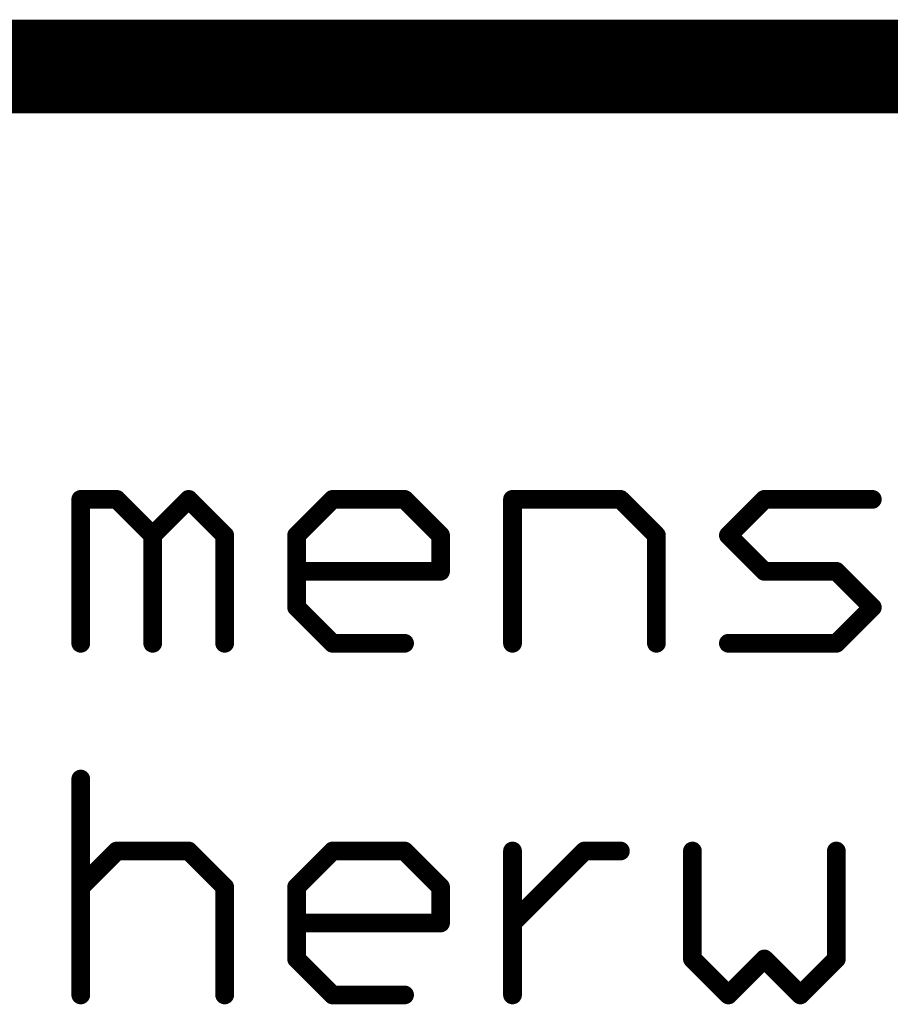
# Model space of a CAD drawing. Header units: millimetres. Extents: x -1.5 to 11.1, y -3 to 5.
# Tile 301 of 323: x 4.746 to 4.931, y -2.7 to -2.49. Entities that reach past the tile are written whole.
import ezdxf

# ---------------------------------------------------------------- set-up
doc = ezdxf.new("R2010")
doc.units = ezdxf.units.MM
doc.header["$MEASUREMENT"] = 0
doc.layers.add('Document', color=7, linetype='Continuous', true_color=0x7f7f00)

# ---------------------------------------------------------------- blocks, each defined once
blk = doc.blocks.new('PCB_F___30T_20G_16D_4003_1')
at = {"layer": 'Document'}
for points in [[(4.6, -2.5, 0.02, 0.02, 0), (6.4, -2.5, 0.02, 0.02, 0)], [(4.758732, -2.623, 0.004, 0.004, 0), (4.758732, -2.592307, 0.004, 0.004, 0)], [(4.758732, -2.592307, 0.004, 0.004, 0), (4.766405, -2.592307, 0.004, 0.004, 0)], [(4.757732, -2.592307, 0.002, 0.002, -1), (4.759732, -2.592307, 0.002, 0.002, 0)], [(4.758732, -2.593307, 0.002, 0.002, -1), (4.758732, -2.591307, 0.002, 0.002, 0)], [(4.766405, -2.592307, 0.004, 0.004, 0), (4.774078, -2.59998, 0.004, 0.004, 0)], [(4.765698, -2.593014, 0.002, 0.002, -1), (4.767112, -2.5916, 0.002, 0.002, 0)], [(4.766405, -2.591307, 0.002, 0.002, -1), (4.766405, -2.593307, 0.002, 0.002, 0)], [(4.774078, -2.59998, 0.004, 0.004, 0), (4.781752, -2.592307, 0.004, 0.004, 0)], [(4.781044, -2.593014, 0.002, 0.002, -1), (4.782459, -2.5916, 0.002, 0.002, 0)], [(4.781752, -2.592307, 0.004, 0.004, 0), (4.789425, -2.59998, 0.004, 0.004, 0)], [(4.781044, -2.5916, 0.002, 0.002, -1), (4.782459, -2.593014, 0.002, 0.002, 0)], [(4.804771, -2.59998, 0.004, 0.004, 0), (4.812444, -2.592307, 0.004, 0.004, 0)], [(4.812444, -2.592307, 0.004, 0.004, 0), (4.827791, -2.592307, 0.004, 0.004, 0)], [(4.812444, -2.593307, 0.002, 0.002, -1), (4.812444, -2.591307, 0.002, 0.002, 0)], [(4.811737, -2.5916, 0.002, 0.002, -1), (4.813152, -2.593014, 0.002, 0.002, 0)], [(4.827791, -2.592307, 0.004, 0.004, 0), (4.835464, -2.59998, 0.004, 0.004, 0)], [(4.827084, -2.593014, 0.002, 0.002, -1), (4.828498, -2.5916, 0.002, 0.002, 0)], [(4.827791, -2.591307, 0.002, 0.002, -1), (4.827791, -2.593307, 0.002, 0.002, 0)], [(4.850811, -2.592307, 0.004, 0.004, 0), (4.87383, -2.592307, 0.004, 0.004, 0)], [(4.850811, -2.623, 0.004, 0.004, 0), (4.850811, -2.592307, 0.004, 0.004, 0)], [(4.849811, -2.592307, 0.002, 0.002, -1), (4.851811, -2.592307, 0.002, 0.002, 0)], [(4.850811, -2.593307, 0.002, 0.002, -1), (4.850811, -2.591307, 0.002, 0.002, 0)], [(4.87383, -2.592307, 0.004, 0.004, 0), (4.881503, -2.59998, 0.004, 0.004, 0)], [(4.873123, -2.593014, 0.002, 0.002, -1), (4.874537, -2.5916, 0.002, 0.002, 0)], [(4.87383, -2.591307, 0.002, 0.002, -1), (4.87383, -2.593307, 0.002, 0.002, 0)], [(4.89685, -2.59998, 0.004, 0.004, 0), (4.904523, -2.592307, 0.004, 0.004, 0)], [(4.904523, -2.592307, 0.004, 0.004, 0), (4.927543, -2.592307, 0.004, 0.004, 0)], [(4.904523, -2.593307, 0.002, 0.002, -1), (4.904523, -2.591307, 0.002, 0.002, 0)], [(4.903816, -2.5916, 0.002, 0.002, -1), (4.90523, -2.593014, 0.002, 0.002, 0)], [(4.927543, -2.591307, 0.002, 0.002, -1), (4.927543, -2.593307, 0.002, 0.002, 0)], [(4.774078, -2.623, 0.004, 0.004, 0), (4.774078, -2.59998, 0.004, 0.004, 0)], [(4.773078, -2.59998, 0.002, 0.002, -1), (4.775078, -2.59998, 0.002, 0.002, 0)], [(4.774785, -2.600688, 0.002, 0.002, -1), (4.773371, -2.599273, 0.002, 0.002, 0)], [(4.774785, -2.599273, 0.002, 0.002, -1), (4.773371, -2.600688, 0.002, 0.002, 0)], [(4.789425, -2.623, 0.004, 0.004, 0), (4.789425, -2.59998, 0.004, 0.004, 0)], [(4.788425, -2.59998, 0.002, 0.002, -1), (4.790425, -2.59998, 0.002, 0.002, 0)], [(4.790132, -2.599273, 0.002, 0.002, -1), (4.788718, -2.600688, 0.002, 0.002, 0)], [(4.804771, -2.615327, 0.004, 0.004, 0), (4.804771, -2.59998, 0.004, 0.004, 0)], [(4.803771, -2.59998, 0.002, 0.002, -1), (4.805771, -2.59998, 0.002, 0.002, 0)], [(4.805478, -2.600688, 0.002, 0.002, -1), (4.804064, -2.599273, 0.002, 0.002, 0)], [(4.835464, -2.607654, 0.004, 0.004, 0), (4.835464, -2.59998, 0.004, 0.004, 0)], [(4.834464, -2.59998, 0.002, 0.002, -1), (4.836464, -2.59998, 0.002, 0.002, 0)], [(4.836171, -2.599273, 0.002, 0.002, -1), (4.834757, -2.600688, 0.002, 0.002, 0)], [(4.881503, -2.623, 0.004, 0.004, 0), (4.881503, -2.59998, 0.004, 0.004, 0)], [(4.880503, -2.59998, 0.002, 0.002, -1), (4.882503, -2.59998, 0.002, 0.002, 0)], [(4.88221, -2.599273, 0.002, 0.002, -1), (4.880796, -2.600688, 0.002, 0.002, 0)], [(4.89685, -2.59998, 0.004, 0.004, 0), (4.904523, -2.607654, 0.004, 0.004, 0)], [(4.896143, -2.600688, 0.002, 0.002, -1), (4.897557, -2.599273, 0.002, 0.002, 0)], [(4.897557, -2.600688, 0.002, 0.002, -1), (4.896143, -2.599273, 0.002, 0.002, 0)], [(4.804771, -2.607654, 0.004, 0.004, 0), (4.835464, -2.607654, 0.004, 0.004, 0)], [(4.804771, -2.608654, 0.002, 0.002, -1), (4.804771, -2.606654, 0.002, 0.002, 0)], [(4.835464, -2.606654, 0.002, 0.002, -1), (4.835464, -2.608654, 0.002, 0.002, 0)], [(4.904523, -2.607654, 0.004, 0.004, 0), (4.919869, -2.607654, 0.004, 0.004, 0)], [(4.904523, -2.608654, 0.002, 0.002, -1), (4.904523, -2.606654, 0.002, 0.002, 0)], [(4.90523, -2.606947, 0.002, 0.002, -1), (4.903816, -2.608361, 0.002, 0.002, 0)], [(4.919869, -2.607654, 0.004, 0.004, 0), (4.927543, -2.615327, 0.004, 0.004, 0)], [(4.919162, -2.608361, 0.002, 0.002, -1), (4.920576, -2.606947, 0.002, 0.002, 0)], [(4.919869, -2.606654, 0.002, 0.002, -1), (4.919869, -2.608654, 0.002, 0.002, 0)], [(4.836464, -2.607654, 0.002, 0.002, -1), (4.834464, -2.607654, 0.002, 0.002, 0)], [(4.804771, -2.615327, 0.004, 0.004, 0), (4.812444, -2.623, 0.004, 0.004, 0)], [(4.804064, -2.616034, 0.002, 0.002, -1), (4.805478, -2.61462, 0.002, 0.002, 0)], [(4.805771, -2.615327, 0.002, 0.002, -1), (4.803771, -2.615327, 0.002, 0.002, 0)], [(4.919869, -2.623, 0.004, 0.004, 0), (4.927543, -2.615327, 0.004, 0.004, 0)], [(4.926835, -2.61462, 0.002, 0.002, -1), (4.92825, -2.616034, 0.002, 0.002, 0)], [(4.92825, -2.61462, 0.002, 0.002, -1), (4.926835, -2.616034, 0.002, 0.002, 0)], [(4.759732, -2.623, 0.002, 0.002, -1), (4.757732, -2.623, 0.002, 0.002, 0)], [(4.775078, -2.623, 0.002, 0.002, -1), (4.773078, -2.623, 0.002, 0.002, 0)], [(4.790425, -2.623, 0.002, 0.002, -1), (4.788425, -2.623, 0.002, 0.002, 0)], [(4.812444, -2.623, 0.004, 0.004, 0), (4.827791, -2.623, 0.004, 0.004, 0)], [(4.812444, -2.624, 0.002, 0.002, -1), (4.812444, -2.622, 0.002, 0.002, 0)], [(4.813151, -2.622293, 0.002, 0.002, -1), (4.811737, -2.623707, 0.002, 0.002, 0)], [(4.827791, -2.622, 0.002, 0.002, -1), (4.827791, -2.624, 0.002, 0.002, 0)], [(4.851811, -2.623, 0.002, 0.002, -1), (4.849811, -2.623, 0.002, 0.002, 0)], [(4.882503, -2.623, 0.002, 0.002, -1), (4.880503, -2.623, 0.002, 0.002, 0)], [(4.89685, -2.623, 0.004, 0.004, 0), (4.919869, -2.623, 0.004, 0.004, 0)], [(4.89685, -2.624, 0.002, 0.002, -1), (4.89685, -2.622, 0.002, 0.002, 0)], [(4.920576, -2.623707, 0.002, 0.002, -1), (4.919162, -2.622293, 0.002, 0.002, 0)], [(4.919869, -2.622, 0.002, 0.002, -1), (4.919869, -2.624, 0.002, 0.002, 0)], [(4.758732, -2.698, 0.004, 0.004, 0), (4.758732, -2.651961, 0.004, 0.004, 0)], [(4.757732, -2.651961, 0.002, 0.002, -1), (4.759732, -2.651961, 0.002, 0.002, 0)], [(4.758732, -2.67498, 0.004, 0.004, 0), (4.766405, -2.667307, 0.004, 0.004, 0)], [(4.766405, -2.667307, 0.004, 0.004, 0), (4.781752, -2.667307, 0.004, 0.004, 0)], [(4.766405, -2.668307, 0.002, 0.002, -1), (4.766405, -2.666307, 0.002, 0.002, 0)], [(4.765698, -2.6666, 0.002, 0.002, -1), (4.767112, -2.668014, 0.002, 0.002, 0)], [(4.781044, -2.668014, 0.002, 0.002, -1), (4.782459, -2.6666, 0.002, 0.002, 0)], [(4.781752, -2.667307, 0.004, 0.004, 0), (4.789425, -2.67498, 0.004, 0.004, 0)], [(4.781752, -2.666307, 0.002, 0.002, -1), (4.781752, -2.668307, 0.002, 0.002, 0)], [(4.804771, -2.67498, 0.004, 0.004, 0), (4.812444, -2.667307, 0.004, 0.004, 0)], [(4.812444, -2.667307, 0.004, 0.004, 0), (4.827791, -2.667307, 0.004, 0.004, 0)], [(4.812444, -2.668307, 0.002, 0.002, -1), (4.812444, -2.666307, 0.002, 0.002, 0)], [(4.811737, -2.6666, 0.002, 0.002, -1), (4.813152, -2.668014, 0.002, 0.002, 0)], [(4.827791, -2.667307, 0.004, 0.004, 0), (4.835464, -2.67498, 0.004, 0.004, 0)], [(4.827084, -2.668014, 0.002, 0.002, -1), (4.828498, -2.6666, 0.002, 0.002, 0)], [(4.827791, -2.666307, 0.002, 0.002, -1), (4.827791, -2.668307, 0.002, 0.002, 0)], [(4.850811, -2.698, 0.004, 0.004, 0), (4.850811, -2.667307, 0.004, 0.004, 0)], [(4.850811, -2.682654, 0.004, 0.004, 0), (4.866157, -2.667307, 0.004, 0.004, 0)], [(4.849811, -2.667307, 0.002, 0.002, -1), (4.851811, -2.667307, 0.002, 0.002, 0)], [(4.866157, -2.667307, 0.004, 0.004, 0), (4.87383, -2.667307, 0.004, 0.004, 0)], [(4.866157, -2.668307, 0.002, 0.002, -1), (4.866157, -2.666307, 0.002, 0.002, 0)], [(4.86545, -2.6666, 0.002, 0.002, -1), (4.866864, -2.668014, 0.002, 0.002, 0)], [(4.87383, -2.666307, 0.002, 0.002, -1), (4.87383, -2.668307, 0.002, 0.002, 0)], [(4.889177, -2.690327, 0.004, 0.004, 0), (4.889177, -2.667307, 0.004, 0.004, 0)], [(4.888177, -2.667307, 0.002, 0.002, -1), (4.890177, -2.667307, 0.002, 0.002, 0)], [(4.919869, -2.690327, 0.004, 0.004, 0), (4.919869, -2.667307, 0.004, 0.004, 0)], [(4.918869, -2.667307, 0.002, 0.002, -1), (4.920869, -2.667307, 0.002, 0.002, 0)], [(4.759439, -2.675688, 0.002, 0.002, -1), (4.758025, -2.674273, 0.002, 0.002, 0)], [(4.789425, -2.698, 0.004, 0.004, 0), (4.789425, -2.67498, 0.004, 0.004, 0)], [(4.788425, -2.67498, 0.002, 0.002, -1), (4.790425, -2.67498, 0.002, 0.002, 0)], [(4.790132, -2.674273, 0.002, 0.002, -1), (4.788718, -2.675688, 0.002, 0.002, 0)], [(4.804771, -2.690327, 0.004, 0.004, 0), (4.804771, -2.67498, 0.004, 0.004, 0)], [(4.803771, -2.67498, 0.002, 0.002, -1), (4.805771, -2.67498, 0.002, 0.002, 0)], [(4.805478, -2.675688, 0.002, 0.002, -1), (4.804064, -2.674273, 0.002, 0.002, 0)], [(4.835464, -2.682654, 0.004, 0.004, 0), (4.835464, -2.67498, 0.004, 0.004, 0)], [(4.834464, -2.67498, 0.002, 0.002, -1), (4.836464, -2.67498, 0.002, 0.002, 0)], [(4.836171, -2.674273, 0.002, 0.002, -1), (4.834757, -2.675688, 0.002, 0.002, 0)], [(4.804771, -2.682654, 0.004, 0.004, 0), (4.835464, -2.682654, 0.004, 0.004, 0)], [(4.804771, -2.683654, 0.002, 0.002, -1), (4.804771, -2.681654, 0.002, 0.002, 0)], [(4.836464, -2.682654, 0.002, 0.002, -1), (4.834464, -2.682654, 0.002, 0.002, 0)], [(4.835464, -2.681654, 0.002, 0.002, -1), (4.835464, -2.683654, 0.002, 0.002, 0)], [(4.851518, -2.683361, 0.002, 0.002, -1), (4.850103, -2.681947, 0.002, 0.002, 0)], [(4.804771, -2.690327, 0.004, 0.004, 0), (4.812444, -2.698, 0.004, 0.004, 0)], [(4.804064, -2.691034, 0.002, 0.002, -1), (4.805478, -2.68962, 0.002, 0.002, 0)], [(4.805771, -2.690327, 0.002, 0.002, -1), (4.803771, -2.690327, 0.002, 0.002, 0)], [(4.888469, -2.691034, 0.002, 0.002, -1), (4.889884, -2.68962, 0.002, 0.002, 0)], [(4.889177, -2.690327, 0.004, 0.004, 0), (4.89685, -2.698, 0.004, 0.004, 0)], [(4.890177, -2.690327, 0.002, 0.002, -1), (4.888177, -2.690327, 0.002, 0.002, 0)], [(4.89685, -2.698, 0.004, 0.004, 0), (4.904523, -2.690327, 0.004, 0.004, 0)], [(4.904523, -2.690327, 0.004, 0.004, 0), (4.912196, -2.698, 0.004, 0.004, 0)], [(4.903816, -2.691034, 0.002, 0.002, -1), (4.90523, -2.68962, 0.002, 0.002, 0)], [(4.903816, -2.68962, 0.002, 0.002, -1), (4.90523, -2.691034, 0.002, 0.002, 0)], [(4.912196, -2.698, 0.004, 0.004, 0), (4.919869, -2.690327, 0.004, 0.004, 0)], [(4.920869, -2.690327, 0.002, 0.002, -1), (4.918869, -2.690327, 0.002, 0.002, 0)], [(4.919162, -2.68962, 0.002, 0.002, -1), (4.920576, -2.691034, 0.002, 0.002, 0)], [(4.812444, -2.698, 0.004, 0.004, 0), (4.827791, -2.698, 0.004, 0.004, 0)], [(4.812444, -2.699, 0.002, 0.002, -1), (4.812444, -2.697, 0.002, 0.002, 0)], [(4.813151, -2.697293, 0.002, 0.002, -1), (4.811737, -2.698707, 0.002, 0.002, 0)], [(4.827791, -2.697, 0.002, 0.002, -1), (4.827791, -2.699, 0.002, 0.002, 0)], [(4.897557, -2.698707, 0.002, 0.002, -1), (4.896143, -2.697293, 0.002, 0.002, 0)], [(4.897557, -2.697293, 0.002, 0.002, -1), (4.896143, -2.698707, 0.002, 0.002, 0)], [(4.912903, -2.698707, 0.002, 0.002, -1), (4.911489, -2.697293, 0.002, 0.002, 0)], [(4.912903, -2.697293, 0.002, 0.002, -1), (4.911489, -2.698707, 0.002, 0.002, 0)], [(4.759732, -2.698, 0.002, 0.002, -1), (4.757732, -2.698, 0.002, 0.002, 0)], [(4.790425, -2.698, 0.002, 0.002, -1), (4.788425, -2.698, 0.002, 0.002, 0)], [(4.851811, -2.698, 0.002, 0.002, -1), (4.849811, -2.698, 0.002, 0.002, 0)]]:
    blk.add_lwpolyline(points, format="xyseb", dxfattribs=at)
for points in [[(4.757732, -2.592307, 0.002, 0.002, 1), (4.759732, -2.592307, 0.002, 0.002, 1)], [(4.757732, -2.592307, 0.002, 0.002, 1), (4.759732, -2.592307, 0.002, 0.002, 1)], [(4.757232, -2.592307, 0.001, 0.001, 1), (4.758232, -2.592307, 0.001, 0.001, 1)], [(4.758232, -2.591307, 0.001, 0.001, 1), (4.759232, -2.591307, 0.001, 0.001, 1)], [(4.759232, -2.592307, 0.001, 0.001, 1), (4.760232, -2.592307, 0.001, 0.001, 1)], [(4.765405, -2.592307, 0.002, 0.002, 1), (4.767405, -2.592307, 0.002, 0.002, 1)], [(4.765405, -2.592307, 0.002, 0.002, 1), (4.767405, -2.592307, 0.002, 0.002, 1)], [(4.765905, -2.591307, 0.001, 0.001, 1), (4.766905, -2.591307, 0.001, 0.001, 1)], [(4.766612, -2.5916, 0.001, 0.001, 1), (4.767612, -2.5916, 0.001, 0.001, 1)], [(4.780752, -2.592307, 0.002, 0.002, 1), (4.782752, -2.592307, 0.002, 0.002, 1)], [(4.780752, -2.592307, 0.002, 0.002, 1), (4.782752, -2.592307, 0.002, 0.002, 1)], [(4.780544, -2.5916, 0.001, 0.001, 1), (4.781544, -2.5916, 0.001, 0.001, 1)], [(4.781959, -2.5916, 0.001, 0.001, 1), (4.782959, -2.5916, 0.001, 0.001, 1)], [(4.811444, -2.592307, 0.002, 0.002, 1), (4.813444, -2.592307, 0.002, 0.002, 1)], [(4.811444, -2.592307, 0.002, 0.002, 1), (4.813444, -2.592307, 0.002, 0.002, 1)], [(4.811237, -2.5916, 0.001, 0.001, 1), (4.812237, -2.5916, 0.001, 0.001, 1)], [(4.811944, -2.591307, 0.001, 0.001, 1), (4.812944, -2.591307, 0.001, 0.001, 1)], [(4.826791, -2.592307, 0.002, 0.002, 1), (4.828791, -2.592307, 0.002, 0.002, 1)], [(4.826791, -2.592307, 0.002, 0.002, 1), (4.828791, -2.592307, 0.002, 0.002, 1)], [(4.827291, -2.591307, 0.001, 0.001, 1), (4.828291, -2.591307, 0.001, 0.001, 1)], [(4.827998, -2.5916, 0.001, 0.001, 1), (4.828998, -2.5916, 0.001, 0.001, 1)], [(4.849811, -2.592307, 0.002, 0.002, 1), (4.851811, -2.592307, 0.002, 0.002, 1)], [(4.849811, -2.592307, 0.002, 0.002, 1), (4.851811, -2.592307, 0.002, 0.002, 1)], [(4.849311, -2.592307, 0.001, 0.001, 1), (4.850311, -2.592307, 0.001, 0.001, 1)], [(4.850311, -2.591307, 0.001, 0.001, 1), (4.851311, -2.591307, 0.001, 0.001, 1)], [(4.851311, -2.592307, 0.001, 0.001, 1), (4.852311, -2.592307, 0.001, 0.001, 1)], [(4.87283, -2.592307, 0.002, 0.002, 1), (4.87483, -2.592307, 0.002, 0.002, 1)], [(4.87283, -2.592307, 0.002, 0.002, 1), (4.87483, -2.592307, 0.002, 0.002, 1)], [(4.87333, -2.591307, 0.001, 0.001, 1), (4.87433, -2.591307, 0.001, 0.001, 1)], [(4.874037, -2.5916, 0.001, 0.001, 1), (4.875037, -2.5916, 0.001, 0.001, 1)], [(4.903523, -2.592307, 0.002, 0.002, 1), (4.905523, -2.592307, 0.002, 0.002, 1)], [(4.903523, -2.592307, 0.002, 0.002, 1), (4.905523, -2.592307, 0.002, 0.002, 1)], [(4.903316, -2.5916, 0.001, 0.001, 1), (4.904316, -2.5916, 0.001, 0.001, 1)], [(4.904023, -2.591307, 0.001, 0.001, 1), (4.905023, -2.591307, 0.001, 0.001, 1)], [(4.926543, -2.592307, 0.002, 0.002, 1), (4.928543, -2.592307, 0.002, 0.002, 1)], [(4.927043, -2.591307, 0.001, 0.001, 1), (4.928043, -2.591307, 0.001, 0.001, 1)], [(4.758232, -2.593307, 0.001, 0.001, 1), (4.759232, -2.593307, 0.001, 0.001, 1)], [(4.765198, -2.593014, 0.001, 0.001, 1), (4.766198, -2.593014, 0.001, 0.001, 1)], [(4.765905, -2.593307, 0.001, 0.001, 1), (4.766905, -2.593307, 0.001, 0.001, 1)], [(4.780544, -2.593014, 0.001, 0.001, 1), (4.781544, -2.593014, 0.001, 0.001, 1)], [(4.781959, -2.593014, 0.001, 0.001, 1), (4.782959, -2.593014, 0.001, 0.001, 1)], [(4.811944, -2.593307, 0.001, 0.001, 1), (4.812944, -2.593307, 0.001, 0.001, 1)], [(4.812652, -2.593014, 0.001, 0.001, 1), (4.813652, -2.593014, 0.001, 0.001, 1)], [(4.826584, -2.593014, 0.001, 0.001, 1), (4.827584, -2.593014, 0.001, 0.001, 1)], [(4.827291, -2.593307, 0.001, 0.001, 1), (4.828291, -2.593307, 0.001, 0.001, 1)], [(4.850311, -2.593307, 0.001, 0.001, 1), (4.851311, -2.593307, 0.001, 0.001, 1)], [(4.872623, -2.593014, 0.001, 0.001, 1), (4.873623, -2.593014, 0.001, 0.001, 1)], [(4.87333, -2.593307, 0.001, 0.001, 1), (4.87433, -2.593307, 0.001, 0.001, 1)], [(4.904023, -2.593307, 0.001, 0.001, 1), (4.905023, -2.593307, 0.001, 0.001, 1)], [(4.90473, -2.593014, 0.001, 0.001, 1), (4.90573, -2.593014, 0.001, 0.001, 1)], [(4.927043, -2.593307, 0.001, 0.001, 1), (4.928043, -2.593307, 0.001, 0.001, 1)], [(4.773078, -2.59998, 0.002, 0.002, 1), (4.775078, -2.59998, 0.002, 0.002, 1)], [(4.773078, -2.59998, 0.002, 0.002, 1), (4.775078, -2.59998, 0.002, 0.002, 1)], [(4.773078, -2.59998, 0.002, 0.002, 1), (4.775078, -2.59998, 0.002, 0.002, 1)], [(4.772578, -2.59998, 0.001, 0.001, 1), (4.773578, -2.59998, 0.001, 0.001, 1)], [(4.772871, -2.599273, 0.001, 0.001, 1), (4.773871, -2.599273, 0.001, 0.001, 1)], [(4.772871, -2.600688, 0.001, 0.001, 1), (4.773871, -2.600688, 0.001, 0.001, 1)], [(4.774285, -2.599273, 0.001, 0.001, 1), (4.775285, -2.599273, 0.001, 0.001, 1)], [(4.774285, -2.600688, 0.001, 0.001, 1), (4.775285, -2.600688, 0.001, 0.001, 1)], [(4.774578, -2.59998, 0.001, 0.001, 1), (4.775578, -2.59998, 0.001, 0.001, 1)], [(4.788425, -2.59998, 0.002, 0.002, 1), (4.790425, -2.59998, 0.002, 0.002, 1)], [(4.788425, -2.59998, 0.002, 0.002, 1), (4.790425, -2.59998, 0.002, 0.002, 1)], [(4.787925, -2.59998, 0.001, 0.001, 1), (4.788925, -2.59998, 0.001, 0.001, 1)], [(4.788218, -2.600688, 0.001, 0.001, 1), (4.789218, -2.600688, 0.001, 0.001, 1)], [(4.789632, -2.599273, 0.001, 0.001, 1), (4.790632, -2.599273, 0.001, 0.001, 1)], [(4.789925, -2.59998, 0.001, 0.001, 1), (4.790925, -2.59998, 0.001, 0.001, 1)], [(4.803771, -2.59998, 0.002, 0.002, 1), (4.805771, -2.59998, 0.002, 0.002, 1)], [(4.803771, -2.59998, 0.002, 0.002, 1), (4.805771, -2.59998, 0.002, 0.002, 1)], [(4.803271, -2.59998, 0.001, 0.001, 1), (4.804271, -2.59998, 0.001, 0.001, 1)], [(4.803564, -2.599273, 0.001, 0.001, 1), (4.804564, -2.599273, 0.001, 0.001, 1)], [(4.804978, -2.600688, 0.001, 0.001, 1), (4.805978, -2.600688, 0.001, 0.001, 1)], [(4.805271, -2.59998, 0.001, 0.001, 1), (4.806271, -2.59998, 0.001, 0.001, 1)], [(4.834464, -2.59998, 0.002, 0.002, 1), (4.836464, -2.59998, 0.002, 0.002, 1)], [(4.834464, -2.59998, 0.002, 0.002, 1), (4.836464, -2.59998, 0.002, 0.002, 1)], [(4.833964, -2.59998, 0.001, 0.001, 1), (4.834964, -2.59998, 0.001, 0.001, 1)], [(4.834257, -2.600688, 0.001, 0.001, 1), (4.835257, -2.600688, 0.001, 0.001, 1)], [(4.835671, -2.599273, 0.001, 0.001, 1), (4.836671, -2.599273, 0.001, 0.001, 1)], [(4.835964, -2.59998, 0.001, 0.001, 1), (4.836964, -2.59998, 0.001, 0.001, 1)], [(4.880503, -2.59998, 0.002, 0.002, 1), (4.882503, -2.59998, 0.002, 0.002, 1)], [(4.880503, -2.59998, 0.002, 0.002, 1), (4.882503, -2.59998, 0.002, 0.002, 1)], [(4.880003, -2.59998, 0.001, 0.001, 1), (4.881003, -2.59998, 0.001, 0.001, 1)], [(4.880296, -2.600688, 0.001, 0.001, 1), (4.881296, -2.600688, 0.001, 0.001, 1)], [(4.88171, -2.599273, 0.001, 0.001, 1), (4.88271, -2.599273, 0.001, 0.001, 1)], [(4.882003, -2.59998, 0.001, 0.001, 1), (4.883003, -2.59998, 0.001, 0.001, 1)], [(4.89585, -2.59998, 0.002, 0.002, 1), (4.89785, -2.59998, 0.002, 0.002, 1)], [(4.89585, -2.59998, 0.002, 0.002, 1), (4.89785, -2.59998, 0.002, 0.002, 1)], [(4.895643, -2.599273, 0.001, 0.001, 1), (4.896643, -2.599273, 0.001, 0.001, 1)], [(4.895643, -2.600688, 0.001, 0.001, 1), (4.896643, -2.600688, 0.001, 0.001, 1)], [(4.897057, -2.599273, 0.001, 0.001, 1), (4.898057, -2.599273, 0.001, 0.001, 1)], [(4.897057, -2.600688, 0.001, 0.001, 1), (4.898057, -2.600688, 0.001, 0.001, 1)], [(4.803771, -2.607654, 0.002, 0.002, 1), (4.805771, -2.607654, 0.002, 0.002, 1)], [(4.804271, -2.606654, 0.001, 0.001, 1), (4.805271, -2.606654, 0.001, 0.001, 1)], [(4.834464, -2.607654, 0.002, 0.002, 1), (4.836464, -2.607654, 0.002, 0.002, 1)], [(4.834464, -2.607654, 0.002, 0.002, 1), (4.836464, -2.607654, 0.002, 0.002, 1)], [(4.834964, -2.606654, 0.001, 0.001, 1), (4.835964, -2.606654, 0.001, 0.001, 1)], [(4.903523, -2.607654, 0.002, 0.002, 1), (4.905523, -2.607654, 0.002, 0.002, 1)], [(4.903523, -2.607654, 0.002, 0.002, 1), (4.905523, -2.607654, 0.002, 0.002, 1)], [(4.904023, -2.606654, 0.001, 0.001, 1), (4.905023, -2.606654, 0.001, 0.001, 1)], [(4.90473, -2.606947, 0.001, 0.001, 1), (4.90573, -2.606947, 0.001, 0.001, 1)], [(4.918869, -2.607654, 0.002, 0.002, 1), (4.920869, -2.607654, 0.002, 0.002, 1)], [(4.918869, -2.607654, 0.002, 0.002, 1), (4.920869, -2.607654, 0.002, 0.002, 1)], [(4.919369, -2.606654, 0.001, 0.001, 1), (4.920369, -2.606654, 0.001, 0.001, 1)], [(4.920076, -2.606947, 0.001, 0.001, 1), (4.921076, -2.606947, 0.001, 0.001, 1)], [(4.804271, -2.608654, 0.001, 0.001, 1), (4.805271, -2.608654, 0.001, 0.001, 1)], [(4.833964, -2.607654, 0.001, 0.001, 1), (4.834964, -2.607654, 0.001, 0.001, 1)], [(4.834964, -2.608654, 0.001, 0.001, 1), (4.835964, -2.608654, 0.001, 0.001, 1)], [(4.835964, -2.607654, 0.001, 0.001, 1), (4.836964, -2.607654, 0.001, 0.001, 1)], [(4.903316, -2.608361, 0.001, 0.001, 1), (4.904316, -2.608361, 0.001, 0.001, 1)], [(4.904023, -2.608654, 0.001, 0.001, 1), (4.905023, -2.608654, 0.001, 0.001, 1)], [(4.918662, -2.608361, 0.001, 0.001, 1), (4.919662, -2.608361, 0.001, 0.001, 1)], [(4.919369, -2.608654, 0.001, 0.001, 1), (4.920369, -2.608654, 0.001, 0.001, 1)], [(4.803771, -2.615327, 0.002, 0.002, 1), (4.805771, -2.615327, 0.002, 0.002, 1)], [(4.803771, -2.615327, 0.002, 0.002, 1), (4.805771, -2.615327, 0.002, 0.002, 1)], [(4.803271, -2.615327, 0.001, 0.001, 1), (4.804271, -2.615327, 0.001, 0.001, 1)], [(4.804978, -2.61462, 0.001, 0.001, 1), (4.805978, -2.61462, 0.001, 0.001, 1)], [(4.805271, -2.615327, 0.001, 0.001, 1), (4.806271, -2.615327, 0.001, 0.001, 1)], [(4.926543, -2.615327, 0.002, 0.002, 1), (4.928543, -2.615327, 0.002, 0.002, 1)], [(4.926543, -2.615327, 0.002, 0.002, 1), (4.928543, -2.615327, 0.002, 0.002, 1)], [(4.926335, -2.61462, 0.001, 0.001, 1), (4.927335, -2.61462, 0.001, 0.001, 1)], [(4.92775, -2.61462, 0.001, 0.001, 1), (4.92875, -2.61462, 0.001, 0.001, 1)], [(4.803564, -2.616034, 0.001, 0.001, 1), (4.804564, -2.616034, 0.001, 0.001, 1)], [(4.926335, -2.616034, 0.001, 0.001, 1), (4.927335, -2.616034, 0.001, 0.001, 1)], [(4.92775, -2.616034, 0.001, 0.001, 1), (4.92875, -2.616034, 0.001, 0.001, 1)], [(4.757732, -2.623, 0.002, 0.002, 1), (4.759732, -2.623, 0.002, 0.002, 1)], [(4.757232, -2.623, 0.001, 0.001, 1), (4.758232, -2.623, 0.001, 0.001, 1)], [(4.759232, -2.623, 0.001, 0.001, 1), (4.760232, -2.623, 0.001, 0.001, 1)], [(4.773078, -2.623, 0.002, 0.002, 1), (4.775078, -2.623, 0.002, 0.002, 1)], [(4.772578, -2.623, 0.001, 0.001, 1), (4.773578, -2.623, 0.001, 0.001, 1)], [(4.774578, -2.623, 0.001, 0.001, 1), (4.775578, -2.623, 0.001, 0.001, 1)], [(4.788425, -2.623, 0.002, 0.002, 1), (4.790425, -2.623, 0.002, 0.002, 1)], [(4.787925, -2.623, 0.001, 0.001, 1), (4.788925, -2.623, 0.001, 0.001, 1)], [(4.789925, -2.623, 0.001, 0.001, 1), (4.790925, -2.623, 0.001, 0.001, 1)], [(4.811444, -2.623, 0.002, 0.002, 1), (4.813444, -2.623, 0.002, 0.002, 1)], [(4.811444, -2.623, 0.002, 0.002, 1), (4.813444, -2.623, 0.002, 0.002, 1)], [(4.811237, -2.623707, 0.001, 0.001, 1), (4.812237, -2.623707, 0.001, 0.001, 1)], [(4.811944, -2.622, 0.001, 0.001, 1), (4.812944, -2.622, 0.001, 0.001, 1)], [(4.812651, -2.622293, 0.001, 0.001, 1), (4.813651, -2.622293, 0.001, 0.001, 1)], [(4.826791, -2.623, 0.002, 0.002, 1), (4.828791, -2.623, 0.002, 0.002, 1)], [(4.827291, -2.622, 0.001, 0.001, 1), (4.828291, -2.622, 0.001, 0.001, 1)], [(4.849811, -2.623, 0.002, 0.002, 1), (4.851811, -2.623, 0.002, 0.002, 1)], [(4.849311, -2.623, 0.001, 0.001, 1), (4.850311, -2.623, 0.001, 0.001, 1)], [(4.851311, -2.623, 0.001, 0.001, 1), (4.852311, -2.623, 0.001, 0.001, 1)], [(4.880503, -2.623, 0.002, 0.002, 1), (4.882503, -2.623, 0.002, 0.002, 1)], [(4.880003, -2.623, 0.001, 0.001, 1), (4.881003, -2.623, 0.001, 0.001, 1)], [(4.882003, -2.623, 0.001, 0.001, 1), (4.883003, -2.623, 0.001, 0.001, 1)], [(4.89585, -2.623, 0.002, 0.002, 1), (4.89785, -2.623, 0.002, 0.002, 1)], [(4.89635, -2.622, 0.001, 0.001, 1), (4.89735, -2.622, 0.001, 0.001, 1)], [(4.918869, -2.623, 0.002, 0.002, 1), (4.920869, -2.623, 0.002, 0.002, 1)], [(4.918869, -2.623, 0.002, 0.002, 1), (4.920869, -2.623, 0.002, 0.002, 1)], [(4.918662, -2.622293, 0.001, 0.001, 1), (4.919662, -2.622293, 0.001, 0.001, 1)], [(4.919369, -2.622, 0.001, 0.001, 1), (4.920369, -2.622, 0.001, 0.001, 1)], [(4.920076, -2.623707, 0.001, 0.001, 1), (4.921076, -2.623707, 0.001, 0.001, 1)], [(4.811944, -2.624, 0.001, 0.001, 1), (4.812944, -2.624, 0.001, 0.001, 1)], [(4.827291, -2.624, 0.001, 0.001, 1), (4.828291, -2.624, 0.001, 0.001, 1)], [(4.89635, -2.624, 0.001, 0.001, 1), (4.89735, -2.624, 0.001, 0.001, 1)], [(4.919369, -2.624, 0.001, 0.001, 1), (4.920369, -2.624, 0.001, 0.001, 1)], [(4.757732, -2.651961, 0.002, 0.002, 1), (4.759732, -2.651961, 0.002, 0.002, 1)], [(4.757232, -2.651961, 0.001, 0.001, 1), (4.758232, -2.651961, 0.001, 0.001, 1)], [(4.759232, -2.651961, 0.001, 0.001, 1), (4.760232, -2.651961, 0.001, 0.001, 1)], [(4.765405, -2.667307, 0.002, 0.002, 1), (4.767405, -2.667307, 0.002, 0.002, 1)], [(4.765405, -2.667307, 0.002, 0.002, 1), (4.767405, -2.667307, 0.002, 0.002, 1)], [(4.765198, -2.6666, 0.001, 0.001, 1), (4.766198, -2.6666, 0.001, 0.001, 1)], [(4.765905, -2.666307, 0.001, 0.001, 1), (4.766905, -2.666307, 0.001, 0.001, 1)], [(4.780752, -2.667307, 0.002, 0.002, 1), (4.782752, -2.667307, 0.002, 0.002, 1)], [(4.780752, -2.667307, 0.002, 0.002, 1), (4.782752, -2.667307, 0.002, 0.002, 1)], [(4.781252, -2.666307, 0.001, 0.001, 1), (4.782252, -2.666307, 0.001, 0.001, 1)], [(4.781959, -2.6666, 0.001, 0.001, 1), (4.782959, -2.6666, 0.001, 0.001, 1)], [(4.811444, -2.667307, 0.002, 0.002, 1), (4.813444, -2.667307, 0.002, 0.002, 1)], [(4.811444, -2.667307, 0.002, 0.002, 1), (4.813444, -2.667307, 0.002, 0.002, 1)], [(4.811237, -2.6666, 0.001, 0.001, 1), (4.812237, -2.6666, 0.001, 0.001, 1)], [(4.811944, -2.666307, 0.001, 0.001, 1), (4.812944, -2.666307, 0.001, 0.001, 1)], [(4.826791, -2.667307, 0.002, 0.002, 1), (4.828791, -2.667307, 0.002, 0.002, 1)], [(4.826791, -2.667307, 0.002, 0.002, 1), (4.828791, -2.667307, 0.002, 0.002, 1)], [(4.827291, -2.666307, 0.001, 0.001, 1), (4.828291, -2.666307, 0.001, 0.001, 1)], [(4.827998, -2.6666, 0.001, 0.001, 1), (4.828998, -2.6666, 0.001, 0.001, 1)], [(4.849811, -2.667307, 0.002, 0.002, 1), (4.851811, -2.667307, 0.002, 0.002, 1)], [(4.849311, -2.667307, 0.001, 0.001, 1), (4.850311, -2.667307, 0.001, 0.001, 1)], [(4.851311, -2.667307, 0.001, 0.001, 1), (4.852311, -2.667307, 0.001, 0.001, 1)], [(4.865157, -2.667307, 0.002, 0.002, 1), (4.867157, -2.667307, 0.002, 0.002, 1)], [(4.865157, -2.667307, 0.002, 0.002, 1), (4.867157, -2.667307, 0.002, 0.002, 1)], [(4.86495, -2.6666, 0.001, 0.001, 1), (4.86595, -2.6666, 0.001, 0.001, 1)], [(4.865657, -2.666307, 0.001, 0.001, 1), (4.866657, -2.666307, 0.001, 0.001, 1)], [(4.87283, -2.667307, 0.002, 0.002, 1), (4.87483, -2.667307, 0.002, 0.002, 1)], [(4.87333, -2.666307, 0.001, 0.001, 1), (4.87433, -2.666307, 0.001, 0.001, 1)], [(4.888177, -2.667307, 0.002, 0.002, 1), (4.890177, -2.667307, 0.002, 0.002, 1)], [(4.887677, -2.667307, 0.001, 0.001, 1), (4.888677, -2.667307, 0.001, 0.001, 1)], [(4.889677, -2.667307, 0.001, 0.001, 1), (4.890677, -2.667307, 0.001, 0.001, 1)], [(4.918869, -2.667307, 0.002, 0.002, 1), (4.920869, -2.667307, 0.002, 0.002, 1)], [(4.918369, -2.667307, 0.001, 0.001, 1), (4.919369, -2.667307, 0.001, 0.001, 1)], [(4.920369, -2.667307, 0.001, 0.001, 1), (4.921369, -2.667307, 0.001, 0.001, 1)], [(4.765905, -2.668307, 0.001, 0.001, 1), (4.766905, -2.668307, 0.001, 0.001, 1)], [(4.766612, -2.668014, 0.001, 0.001, 1), (4.767612, -2.668014, 0.001, 0.001, 1)], [(4.780544, -2.668014, 0.001, 0.001, 1), (4.781544, -2.668014, 0.001, 0.001, 1)], [(4.781252, -2.668307, 0.001, 0.001, 1), (4.782252, -2.668307, 0.001, 0.001, 1)], [(4.811944, -2.668307, 0.001, 0.001, 1), (4.812944, -2.668307, 0.001, 0.001, 1)], [(4.812652, -2.668014, 0.001, 0.001, 1), (4.813652, -2.668014, 0.001, 0.001, 1)], [(4.826584, -2.668014, 0.001, 0.001, 1), (4.827584, -2.668014, 0.001, 0.001, 1)], [(4.827291, -2.668307, 0.001, 0.001, 1), (4.828291, -2.668307, 0.001, 0.001, 1)], [(4.865657, -2.668307, 0.001, 0.001, 1), (4.866657, -2.668307, 0.001, 0.001, 1)], [(4.866364, -2.668014, 0.001, 0.001, 1), (4.867364, -2.668014, 0.001, 0.001, 1)], [(4.87333, -2.668307, 0.001, 0.001, 1), (4.87433, -2.668307, 0.001, 0.001, 1)], [(4.757732, -2.67498, 0.002, 0.002, 1), (4.759732, -2.67498, 0.002, 0.002, 1)], [(4.757525, -2.674273, 0.001, 0.001, 1), (4.758525, -2.674273, 0.001, 0.001, 1)], [(4.788425, -2.67498, 0.002, 0.002, 1), (4.790425, -2.67498, 0.002, 0.002, 1)], [(4.788425, -2.67498, 0.002, 0.002, 1), (4.790425, -2.67498, 0.002, 0.002, 1)], [(4.789632, -2.674273, 0.001, 0.001, 1), (4.790632, -2.674273, 0.001, 0.001, 1)], [(4.803771, -2.67498, 0.002, 0.002, 1), (4.805771, -2.67498, 0.002, 0.002, 1)], [(4.803771, -2.67498, 0.002, 0.002, 1), (4.805771, -2.67498, 0.002, 0.002, 1)], [(4.803564, -2.674273, 0.001, 0.001, 1), (4.804564, -2.674273, 0.001, 0.001, 1)], [(4.834464, -2.67498, 0.002, 0.002, 1), (4.836464, -2.67498, 0.002, 0.002, 1)], [(4.834464, -2.67498, 0.002, 0.002, 1), (4.836464, -2.67498, 0.002, 0.002, 1)], [(4.835671, -2.674273, 0.001, 0.001, 1), (4.836671, -2.674273, 0.001, 0.001, 1)], [(4.758939, -2.675688, 0.001, 0.001, 1), (4.759939, -2.675688, 0.001, 0.001, 1)], [(4.787925, -2.67498, 0.001, 0.001, 1), (4.788925, -2.67498, 0.001, 0.001, 1)], [(4.788218, -2.675688, 0.001, 0.001, 1), (4.789218, -2.675688, 0.001, 0.001, 1)], [(4.789925, -2.67498, 0.001, 0.001, 1), (4.790925, -2.67498, 0.001, 0.001, 1)], [(4.803271, -2.67498, 0.001, 0.001, 1), (4.804271, -2.67498, 0.001, 0.001, 1)], [(4.804978, -2.675688, 0.001, 0.001, 1), (4.805978, -2.675688, 0.001, 0.001, 1)], [(4.805271, -2.67498, 0.001, 0.001, 1), (4.806271, -2.67498, 0.001, 0.001, 1)], [(4.833964, -2.67498, 0.001, 0.001, 1), (4.834964, -2.67498, 0.001, 0.001, 1)], [(4.834257, -2.675688, 0.001, 0.001, 1), (4.835257, -2.675688, 0.001, 0.001, 1)], [(4.835964, -2.67498, 0.001, 0.001, 1), (4.836964, -2.67498, 0.001, 0.001, 1)], [(4.803771, -2.682654, 0.002, 0.002, 1), (4.805771, -2.682654, 0.002, 0.002, 1)], [(4.804271, -2.681654, 0.001, 0.001, 1), (4.805271, -2.681654, 0.001, 0.001, 1)], [(4.834464, -2.682654, 0.002, 0.002, 1), (4.836464, -2.682654, 0.002, 0.002, 1)], [(4.834464, -2.682654, 0.002, 0.002, 1), (4.836464, -2.682654, 0.002, 0.002, 1)], [(4.833964, -2.682654, 0.001, 0.001, 1), (4.834964, -2.682654, 0.001, 0.001, 1)], [(4.834964, -2.681654, 0.001, 0.001, 1), (4.835964, -2.681654, 0.001, 0.001, 1)], [(4.835964, -2.682654, 0.001, 0.001, 1), (4.836964, -2.682654, 0.001, 0.001, 1)], [(4.849811, -2.682654, 0.002, 0.002, 1), (4.851811, -2.682654, 0.002, 0.002, 1)], [(4.849603, -2.681947, 0.001, 0.001, 1), (4.850603, -2.681947, 0.001, 0.001, 1)], [(4.804271, -2.683654, 0.001, 0.001, 1), (4.805271, -2.683654, 0.001, 0.001, 1)], [(4.834964, -2.683654, 0.001, 0.001, 1), (4.835964, -2.683654, 0.001, 0.001, 1)], [(4.851018, -2.683361, 0.001, 0.001, 1), (4.852018, -2.683361, 0.001, 0.001, 1)], [(4.803771, -2.690327, 0.002, 0.002, 1), (4.805771, -2.690327, 0.002, 0.002, 1)], [(4.803771, -2.690327, 0.002, 0.002, 1), (4.805771, -2.690327, 0.002, 0.002, 1)], [(4.803271, -2.690327, 0.001, 0.001, 1), (4.804271, -2.690327, 0.001, 0.001, 1)], [(4.803564, -2.691034, 0.001, 0.001, 1), (4.804564, -2.691034, 0.001, 0.001, 1)], [(4.804978, -2.68962, 0.001, 0.001, 1), (4.805978, -2.68962, 0.001, 0.001, 1)], [(4.805271, -2.690327, 0.001, 0.001, 1), (4.806271, -2.690327, 0.001, 0.001, 1)], [(4.888177, -2.690327, 0.002, 0.002, 1), (4.890177, -2.690327, 0.002, 0.002, 1)], [(4.888177, -2.690327, 0.002, 0.002, 1), (4.890177, -2.690327, 0.002, 0.002, 1)], [(4.887677, -2.690327, 0.001, 0.001, 1), (4.888677, -2.690327, 0.001, 0.001, 1)], [(4.887969, -2.691034, 0.001, 0.001, 1), (4.888969, -2.691034, 0.001, 0.001, 1)], [(4.889384, -2.68962, 0.001, 0.001, 1), (4.890384, -2.68962, 0.001, 0.001, 1)], [(4.889677, -2.690327, 0.001, 0.001, 1), (4.890677, -2.690327, 0.001, 0.001, 1)], [(4.903523, -2.690327, 0.002, 0.002, 1), (4.905523, -2.690327, 0.002, 0.002, 1)], [(4.903523, -2.690327, 0.002, 0.002, 1), (4.905523, -2.690327, 0.002, 0.002, 1)], [(4.903316, -2.68962, 0.001, 0.001, 1), (4.904316, -2.68962, 0.001, 0.001, 1)], [(4.903316, -2.691034, 0.001, 0.001, 1), (4.904316, -2.691034, 0.001, 0.001, 1)], [(4.90473, -2.68962, 0.001, 0.001, 1), (4.90573, -2.68962, 0.001, 0.001, 1)], [(4.90473, -2.691034, 0.001, 0.001, 1), (4.90573, -2.691034, 0.001, 0.001, 1)], [(4.918869, -2.690327, 0.002, 0.002, 1), (4.920869, -2.690327, 0.002, 0.002, 1)], [(4.918869, -2.690327, 0.002, 0.002, 1), (4.920869, -2.690327, 0.002, 0.002, 1)], [(4.918369, -2.690327, 0.001, 0.001, 1), (4.919369, -2.690327, 0.001, 0.001, 1)], [(4.918662, -2.68962, 0.001, 0.001, 1), (4.919662, -2.68962, 0.001, 0.001, 1)], [(4.920076, -2.691034, 0.001, 0.001, 1), (4.921076, -2.691034, 0.001, 0.001, 1)], [(4.920369, -2.690327, 0.001, 0.001, 1), (4.921369, -2.690327, 0.001, 0.001, 1)], [(4.757732, -2.698, 0.002, 0.002, 1), (4.759732, -2.698, 0.002, 0.002, 1)], [(4.788425, -2.698, 0.002, 0.002, 1), (4.790425, -2.698, 0.002, 0.002, 1)], [(4.811444, -2.698, 0.002, 0.002, 1), (4.813444, -2.698, 0.002, 0.002, 1)], [(4.811444, -2.698, 0.002, 0.002, 1), (4.813444, -2.698, 0.002, 0.002, 1)], [(4.811944, -2.697, 0.001, 0.001, 1), (4.812944, -2.697, 0.001, 0.001, 1)], [(4.812651, -2.697293, 0.001, 0.001, 1), (4.813651, -2.697293, 0.001, 0.001, 1)], [(4.826791, -2.698, 0.002, 0.002, 1), (4.828791, -2.698, 0.002, 0.002, 1)], [(4.827291, -2.697, 0.001, 0.001, 1), (4.828291, -2.697, 0.001, 0.001, 1)], [(4.849811, -2.698, 0.002, 0.002, 1), (4.851811, -2.698, 0.002, 0.002, 1)], [(4.89585, -2.698, 0.002, 0.002, 1), (4.89785, -2.698, 0.002, 0.002, 1)], [(4.89585, -2.698, 0.002, 0.002, 1), (4.89785, -2.698, 0.002, 0.002, 1)], [(4.895643, -2.697293, 0.001, 0.001, 1), (4.896643, -2.697293, 0.001, 0.001, 1)], [(4.897057, -2.697293, 0.001, 0.001, 1), (4.898057, -2.697293, 0.001, 0.001, 1)], [(4.911196, -2.698, 0.002, 0.002, 1), (4.913196, -2.698, 0.002, 0.002, 1)], [(4.911196, -2.698, 0.002, 0.002, 1), (4.913196, -2.698, 0.002, 0.002, 1)], [(4.910989, -2.697293, 0.001, 0.001, 1), (4.911989, -2.697293, 0.001, 0.001, 1)], [(4.912403, -2.697293, 0.001, 0.001, 1), (4.913403, -2.697293, 0.001, 0.001, 1)], [(4.757232, -2.698, 0.001, 0.001, 1), (4.758232, -2.698, 0.001, 0.001, 1)], [(4.759232, -2.698, 0.001, 0.001, 1), (4.760232, -2.698, 0.001, 0.001, 1)], [(4.787925, -2.698, 0.001, 0.001, 1), (4.788925, -2.698, 0.001, 0.001, 1)], [(4.789925, -2.698, 0.001, 0.001, 1), (4.790925, -2.698, 0.001, 0.001, 1)], [(4.811237, -2.698707, 0.001, 0.001, 1), (4.812237, -2.698707, 0.001, 0.001, 1)], [(4.811944, -2.699, 0.001, 0.001, 1), (4.812944, -2.699, 0.001, 0.001, 1)], [(4.827291, -2.699, 0.001, 0.001, 1), (4.828291, -2.699, 0.001, 0.001, 1)], [(4.849311, -2.698, 0.001, 0.001, 1), (4.850311, -2.698, 0.001, 0.001, 1)], [(4.851311, -2.698, 0.001, 0.001, 1), (4.852311, -2.698, 0.001, 0.001, 1)], [(4.895643, -2.698707, 0.001, 0.001, 1), (4.896643, -2.698707, 0.001, 0.001, 1)], [(4.897057, -2.698707, 0.001, 0.001, 1), (4.898057, -2.698707, 0.001, 0.001, 1)], [(4.910989, -2.698707, 0.001, 0.001, 1), (4.911989, -2.698707, 0.001, 0.001, 1)], [(4.912403, -2.698707, 0.001, 0.001, 1), (4.913403, -2.698707, 0.001, 0.001, 1)]]:
    blk.add_lwpolyline(points, format="xyseb", close=True, dxfattribs=at)

msp = doc.modelspace()

# ---------------------------------------------------------------- block references
msp.add_blockref('PCB_F___30T_20G_16D_4003_1', (0, 0))

doc.saveas('drawing.dxf')
